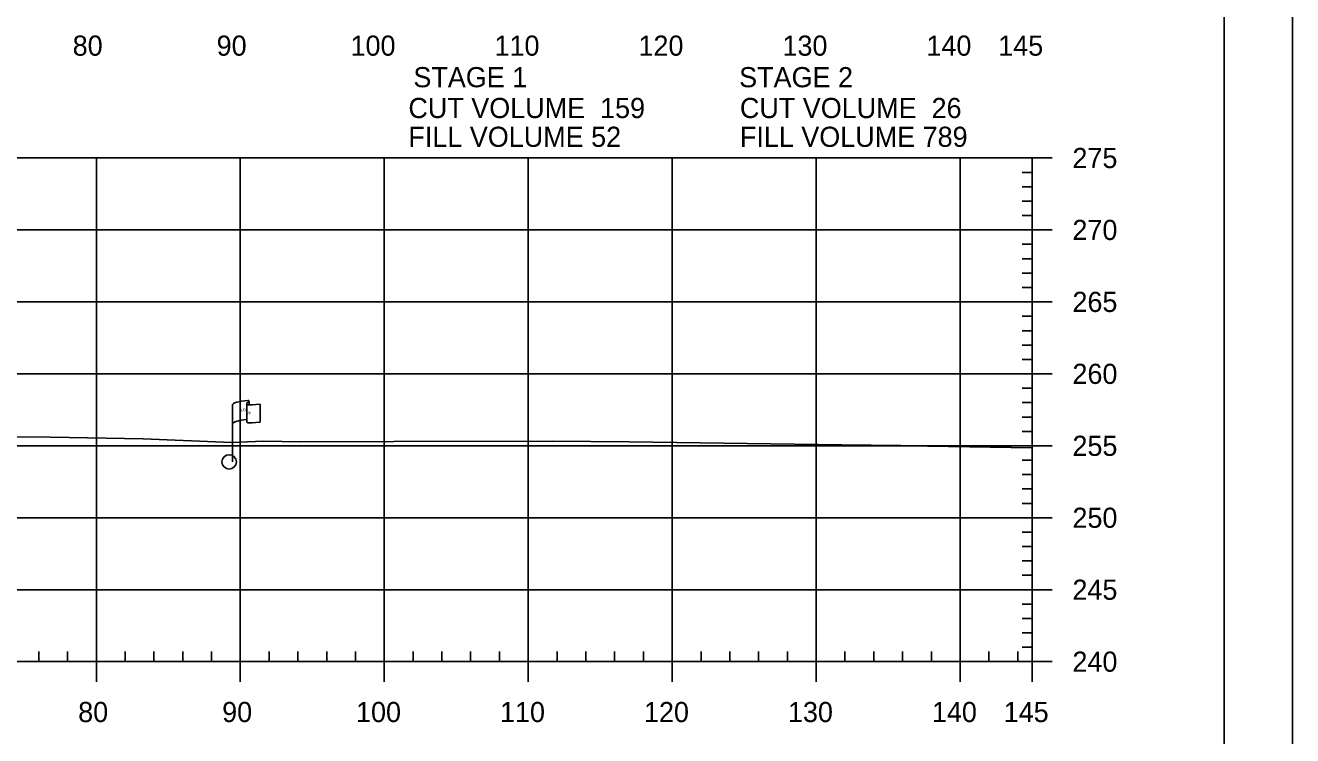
# Model space of a CAD drawing. Extents: x 1365647 to 1367999, y 387113 to 400173.
# Drawn here: x 1365969 to 1366057, y 391318.3 to 391367.7 of the extents above; entities that cross this region are included whole.
import ezdxf

# ---------------------------------------------------------------- set-up
doc = ezdxf.new("R2010")
doc.units = 0
for name, color, linetype in [('E_Existing ROW', 7, 'Continuous'), ('R_Axis', 7, 'Continuous'), ('R_Axis Annot', 7, 'Continuous'), ('R_Border', 7, 'Continuous'), ('R_Exist Surface', 7, 'Continuous'), ('R_Grid', 7, 'Continuous'), ('R_No Plot', 7, 'Continuous')]:
    doc.layers.add(name, color=color, linetype=linetype)

msp = doc.modelspace()

# ---------------------------------------------------------------- linework, layer by layer
at = {"layer": 'E_Existing ROW'}
for p, q in [((1365984.545, 391341.523), (1365984.545, 391341.283)), ((1365983.382, 391337.322), (1365983.382, 391341.272)), ((1365984.378, 391341.367), (1365984.378, 391341.354)), ((1365984.378, 391341.354), (1365984.378, 391340.127)), ((1365985.313, 391341.33), (1365985.313, 391340.089))]:
    msp.add_line(p, q, dxfattribs=at)
for centre, radius, start, end in [((1365984.467, 391341.523), 0.0783, 263.07118, 93.95638), ((1365984.456, 391341.367), 0.078, 88.6458, 274.28284), ((1365984.456, 391340.127), 0.0783, 180, 273.95638)]:
    msp.add_arc(centre, radius, start, end, dxfattribs=at)
for centre, major_axis, ratio, start_param, end_param in [((1365984.964, 391341.316), (-1.582, -0.043), 0.19887, 5.030368, 6.283185), ((1365985.672, 391341.431), (-1.227, -0.134), 0.052933, 0.159456, 1.268315), ((1365984.959, 391339.998), (-1.582, -0.043), 0.19887, 5.083035, 6.194897), ((1365985.672, 391340.191), (-1.227, -0.134), 0.052933, 0.159456, 1.268315)]:
    msp.add_ellipse(centre, major_axis=major_axis, ratio=ratio, start_param=start_param, end_param=end_param, dxfattribs=at)
at = {"layer": 'R_Axis'}
for p, q in [((1366038.932, 391323.444), (1366038.932, 391358.444)), ((1366040.332, 391358.444), (1366038.932, 391358.444)), ((1366038.932, 391357.444), (1366038.232, 391357.444)), ((1366038.932, 391356.444), (1366038.232, 391356.444)), ((1366038.932, 391355.444), (1366038.232, 391355.444)), ((1366038.932, 391354.444), (1366038.232, 391354.444)), ((1366040.332, 391353.444), (1366038.932, 391353.444)), ((1366038.932, 391352.444), (1366038.232, 391352.444)), ((1366038.932, 391351.444), (1366038.232, 391351.444)), ((1366038.932, 391350.444), (1366038.232, 391350.444)), ((1366038.932, 391349.444), (1366038.232, 391349.444)), ((1366040.332, 391348.444), (1366038.932, 391348.444)), ((1366038.932, 391347.444), (1366038.232, 391347.444)), ((1366038.932, 391346.444), (1366038.232, 391346.444)), ((1366038.932, 391345.444), (1366038.232, 391345.444)), ((1366038.932, 391344.444), (1366038.232, 391344.444)), ((1366040.332, 391343.444), (1366038.932, 391343.444)), ((1366038.932, 391342.444), (1366038.232, 391342.444)), ((1366038.932, 391341.444), (1366038.232, 391341.444)), ((1366038.932, 391340.444), (1366038.232, 391340.444)), ((1366038.932, 391339.444), (1366038.232, 391339.444)), ((1366040.332, 391338.444), (1366038.932, 391338.444)), ((1366038.932, 391337.444), (1366038.232, 391337.444)), ((1366038.932, 391336.444), (1366038.232, 391336.444)), ((1366038.932, 391335.444), (1366038.232, 391335.444)), ((1366038.932, 391334.444), (1366038.232, 391334.444)), ((1366040.332, 391333.444), (1366038.932, 391333.444)), ((1366038.932, 391332.444), (1366038.232, 391332.444)), ((1366038.932, 391331.444), (1366038.232, 391331.444)), ((1366038.932, 391330.444), (1366038.232, 391330.444)), ((1366038.932, 391329.444), (1366038.232, 391329.444)), ((1366040.332, 391328.444), (1366038.932, 391328.444)), ((1366038.932, 391327.444), (1366038.232, 391327.444)), ((1366038.932, 391326.444), (1366038.232, 391326.444)), ((1366038.932, 391325.444), (1366038.232, 391325.444)), ((1365969.932, 391323.444), (1365969.932, 391324.144)), ((1365971.932, 391323.444), (1365971.932, 391324.144)), ((1365975.932, 391323.444), (1365975.932, 391324.144)), ((1365977.932, 391323.444), (1365977.932, 391324.144)), ((1365979.932, 391323.444), (1365979.932, 391324.144)), ((1365981.932, 391323.444), (1365981.932, 391324.144)), ((1365985.932, 391323.444), (1365985.932, 391324.144)), ((1365987.932, 391323.444), (1365987.932, 391324.144)), ((1365989.932, 391323.444), (1365989.932, 391324.144)), ((1365991.932, 391323.444), (1365991.932, 391324.144)), ((1365995.932, 391323.444), (1365995.932, 391324.144)), ((1365997.932, 391323.444), (1365997.932, 391324.144)), ((1365999.932, 391323.444), (1365999.932, 391324.144)), ((1366001.932, 391323.444), (1366001.932, 391324.144)), ((1366005.932, 391323.444), (1366005.932, 391324.144)), ((1366007.932, 391323.444), (1366007.932, 391324.144)), ((1366009.932, 391323.444), (1366009.932, 391324.144)), ((1366011.932, 391323.444), (1366011.932, 391324.144)), ((1366015.932, 391323.444), (1366015.932, 391324.144)), ((1366017.932, 391323.444), (1366017.932, 391324.144)), ((1366019.932, 391323.444), (1366019.932, 391324.144)), ((1366021.932, 391323.444), (1366021.932, 391324.144)), ((1366025.932, 391323.444), (1366025.932, 391324.144)), ((1366027.932, 391323.444), (1366027.932, 391324.144)), ((1366029.932, 391323.444), (1366029.932, 391324.144)), ((1366031.932, 391323.444), (1366031.932, 391324.144)), ((1366035.932, 391323.444), (1366035.932, 391324.144)), ((1366037.932, 391323.444), (1366037.932, 391324.144)), ((1366038.932, 391324.444), (1366038.232, 391324.444)), ((1365748.932, 391323.444), (1366038.932, 391323.444)), ((1365973.932, 391322.044), (1365973.932, 391323.444)), ((1365983.932, 391322.044), (1365983.932, 391323.444)), ((1365993.932, 391322.044), (1365993.932, 391323.444)), ((1366003.932, 391322.044), (1366003.932, 391323.444)), ((1366013.932, 391322.044), (1366013.932, 391323.444)), ((1366023.932, 391322.044), (1366023.932, 391323.444)), ((1366033.932, 391322.044), (1366033.932, 391323.444)), ((1366038.932, 391322.044), (1366038.932, 391323.444)), ((1366040.332, 391323.444), (1366038.932, 391323.444))]:
    msp.add_line(p, q, dxfattribs=at)
at = {"layer": 'R_Border'}
msp.add_line((1366052.275, 391216.801), (1366052.275, 391422.261), dxfattribs=at)
at = {"layer": 'R_Exist Surface'}
msp.add_lwpolyline([(1365966.406, 391339.065), (1365970.751, 391339.048), (1365977.18, 391338.927), (1365983.326, 391338.663), (1365985.532, 391338.755), (1365988.147, 391338.71), (1365994.605, 391338.747), (1366005.583, 391338.768), (1366010.933, 391338.71), (1366025.709, 391338.504), (1366029.802, 391338.475), (1366031.655, 391338.424), (1366038.932, 391338.313)], dxfattribs=at)
at = {"layer": 'R_Grid'}
for p, q in [((1365748.932, 391358.444), (1366038.932, 391358.444)), ((1365973.932, 391323.444), (1365973.932, 391358.444)), ((1365983.932, 391323.444), (1365983.932, 391358.444)), ((1365993.932, 391323.444), (1365993.932, 391358.444)), ((1366003.932, 391323.444), (1366003.932, 391358.444)), ((1366013.932, 391323.444), (1366013.932, 391358.444)), ((1366023.932, 391323.444), (1366023.932, 391358.444)), ((1366033.932, 391323.444), (1366033.932, 391358.444)), ((1366038.932, 391323.444), (1366038.932, 391358.444)), ((1365748.932, 391353.444), (1366038.932, 391353.444)), ((1365748.932, 391348.444), (1366038.932, 391348.444)), ((1365748.932, 391343.444), (1366038.932, 391343.444)), ((1365748.932, 391338.444), (1366038.932, 391338.444)), ((1365748.932, 391333.444), (1366038.932, 391333.444)), ((1365748.932, 391328.444), (1366038.932, 391328.444)), ((1365748.932, 391323.444), (1366038.932, 391323.444))]:
    msp.add_line(p, q, dxfattribs=at)
at = {"layer": 'R_No Plot'}
msp.add_lwpolyline([(1365723.687, 391426.155), (1366057.027, 391426.155), (1366057.027, 391212.818), (1365723.687, 391212.818)], close=True, dxfattribs=at)
msp.add_circle((1365983.16, 391337.327), 0.5, dxfattribs=at)
msp.add_circle((1365983.16, 391337.327), 0.5, dxfattribs=at)

# ---------------------------------------------------------------- texts
at = {"layer": 'E_Existing ROW'}
for s, height, rotation, p in [('R ', 0.2, 9.98841, (1365983.902, 391340.774)), (' O', 0.2, 9.98841, (1365984.047, 391340.819)), ('W', 0.2, 351.17882, (1365984.377, 391340.65)), ('DWB 11-9-07', 0.001, 90, (1365984.545, 391341.283)), ('DWB 11-9-07', 0.001, 5.07169, (1365985.303, 391340.089)), ('DWB 11-9-07', 0.001, 90, (1365983.382, 391337.322))]:
    msp.add_text(s, height=height, rotation=rotation, dxfattribs=at).set_placement(p)
at = {"layer": 'R_Axis Annot'}
for s, p in [('80', (1365972.289, 391365.552)), ('90', (1365982.289, 391365.552)), ('100', (1365991.589, 391365.552)), ('110', (1366001.589, 391365.552)), ('120', (1366011.589, 391365.552)), ('130', (1366021.589, 391365.552)), ('140', (1366031.589, 391365.552)), ('145', (1366036.576, 391365.552)), ('STAGE 1', (1365995.954, 391363.36)), ('STAGE 2', (1366018.582, 391363.36)), ('CUT VOLUME  159', (1365995.608, 391361.218)), ('CUT VOLUME  26', (1366018.634, 391361.218)), ('FILL VOLUME 52', (1365995.608, 391359.218)), ('FILL VOLUME 789', (1366018.634, 391359.218)), ('275', (1366041.732, 391357.744)), ('270', (1366041.732, 391352.744)), ('265', (1366041.732, 391347.744)), ('260', (1366041.732, 391342.744)), ('255', (1366041.732, 391337.744)), ('250', (1366041.732, 391332.744)), ('245', (1366041.732, 391327.744)), ('240', (1366041.732, 391322.744)), ('80', (1365972.671, 391319.244)), ('90', (1365982.671, 391319.244)), ('100', (1365991.971, 391319.244)), ('110', (1366001.971, 391319.244)), ('120', (1366011.971, 391319.244)), ('130', (1366021.971, 391319.244)), ('140', (1366031.971, 391319.244)), ('145', (1366036.958, 391319.244))]:
    msp.add_text(s, height=1.4, dxfattribs=at).set_placement(p)

doc.saveas('drawing.dxf')
